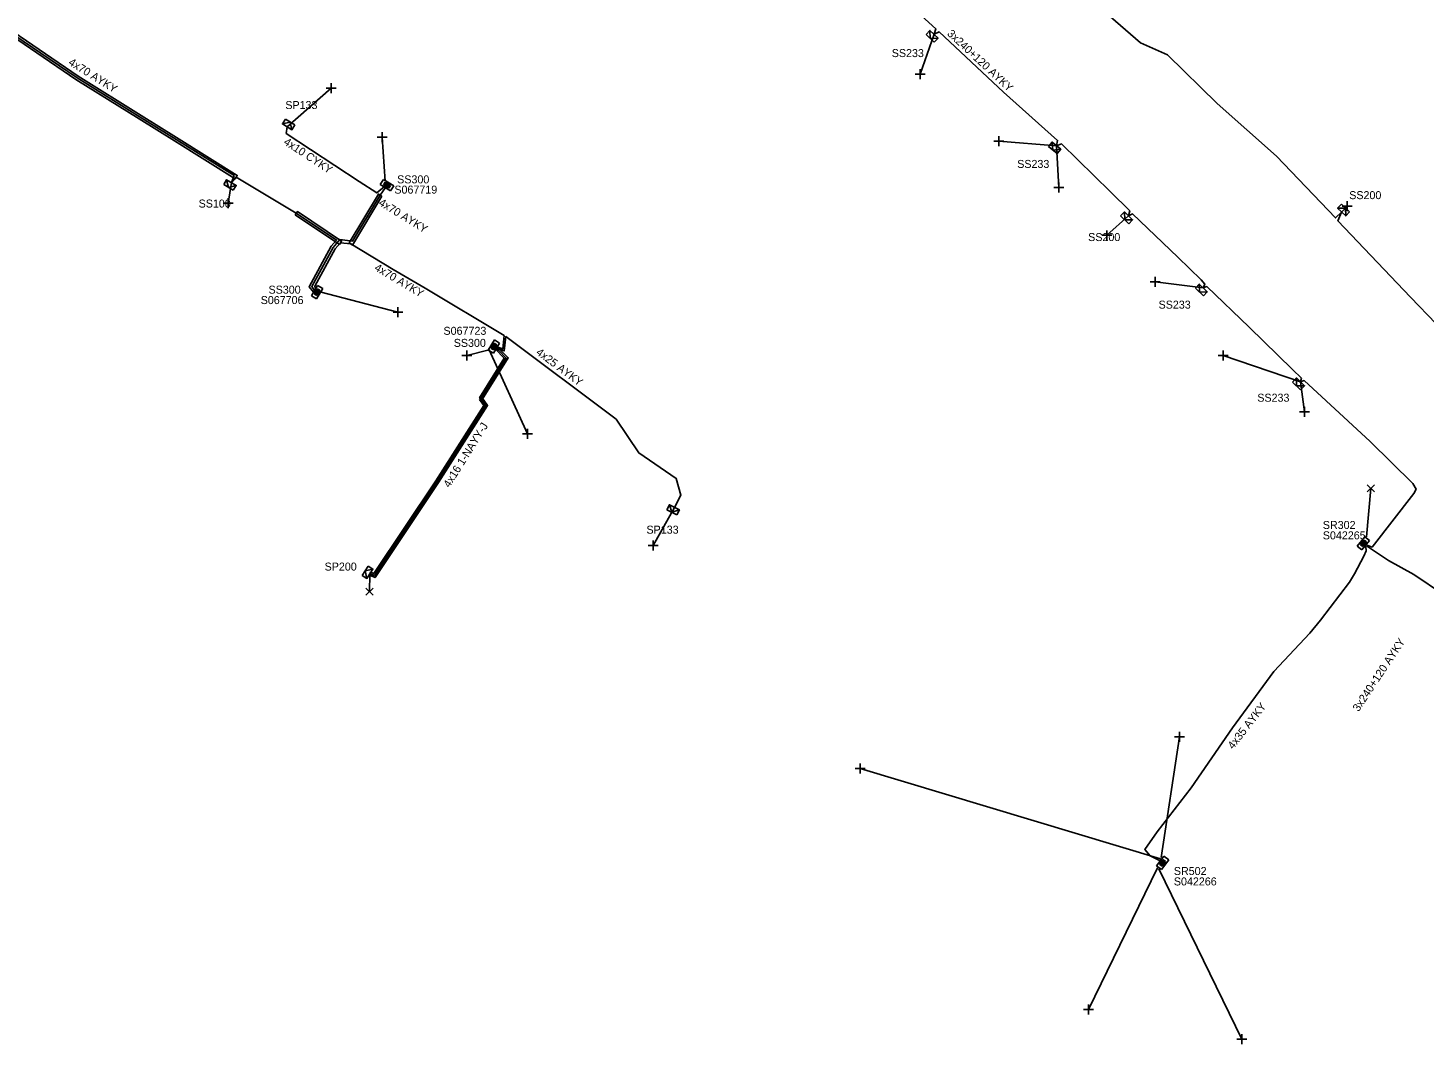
# Model space of a CAD drawing. Extents: x -748492 to -735633, y -1146251 to -1139940.
# Drawn here: x -736771.7 to -736597.2, y -1145172.2 to -1145045.2 of the extents above; entities that cross this region are included whole.
import ezdxf

# ---------------------------------------------------------------- set-up
doc = ezdxf.new("R2010")
doc.units = 0
for name, color, linetype in [('Vrstva 1', 7, 'Continuous'), ('Vrstva 20', 7, 'Continuous'), ('Vrstva 28', 7, 'Continuous'), ('Vrstva 29', 7, 'Continuous'), ('Vrstva 30', 7, 'Continuous'), ('Vrstva 31', 7, 'Continuous'), ('Vrstva 33', 7, 'Continuous'), ('Vrstva 34', 7, 'Continuous'), ('Vrstva 5', 7, 'Continuous'), ('Vrstva 52', 7, 'Continuous'), ('Vrstva 54', 7, 'Continuous'), ('Vrstva 59', 7, 'Continuous'), ('Vrstva 6', 7, 'Continuous'), ('Vrstva 8', 7, 'Continuous'), ('Vrstva 9', 7, 'Continuous')]:
    doc.layers.add(name, color=color, linetype=linetype)

# ---------------------------------------------------------------- blocks, each defined once
blk = doc.blocks.new('NN800')
at = {"layer": 'Vrstva 1'}
for points in [[(-0.44, 0.44), (0.44, -0.44)], [(-0.44, -0.44), (0.44, 0.44)]]:
    blk.add_lwpolyline(points, dxfattribs=at)
blk = doc.blocks.new('NN620')
at = {"layer": 'Vrstva 8'}
for points in [[(0.75, 0), (-0.75, 0)], [(-0.75, 0), (-0.75, -0.75)], [(0.75, -0.75), (0.75, 0)], [(-0.75, -0.75), (0.75, -0.75)], [(0.37, -0.18), (-0.38, -0.18)], [(-0.38, -0.18), (-0.38, -0.56)], [(-0.38, -0.56), (0.37, -0.56)], [(0.32, -0.23), (-0.33, -0.23)], [(-0.33, -0.23), (-0.33, -0.51)], [(-0.33, -0.51), (0.32, -0.51)], [(0.27, -0.27), (-0.28, -0.27)], [(-0.28, -0.27), (-0.28, -0.46)], [(-0.28, -0.46), (0.27, -0.46)], [(0.23, -0.32), (-0.23, -0.32)], [(-0.23, -0.32), (-0.23, -0.42)], [(-0.23, -0.42), (0.23, -0.42)], [(-0.19, -0.37), (0.19, -0.37)], [(0.23, -0.42), (0.23, -0.32)], [(0.27, -0.46), (0.27, -0.27)], [(0.32, -0.51), (0.32, -0.23)], [(0.37, -0.56), (0.37, -0.18)]]:
    blk.add_lwpolyline(points, dxfattribs=at)
blk = doc.blocks.new('NN630')
at = {"layer": 'Vrstva 9'}
for points in [[(0, -0.7), (-0.7, 0)], [(-0.7, -0.7), (-0.7, 0), (0.7, 0), (0.7, -0.7)], [(-0.7, -0.7), (0.7, -0.7)], [(0, -0.7), (0.7, 0)]]:
    blk.add_lwpolyline(points, dxfattribs=at)

msp = doc.modelspace()

# ---------------------------------------------------------------- linework, layer by layer
at = {"layer": 'Vrstva 20'}
for points in [[(-736795.01, -1145030.55), (-736794.74, -1145030.17), (-736789.22, -1145034.17), (-736786.07, -1145036.48), (-736775.17, -1145044.6), (-736765.38, -1145051.24), (-736757.51, -1145056.15), (-736753.08, -1145058.92), (-736745.49, -1145063.64), (-736745.75, -1145064.06), (-736753.34, -1145059.34), (-736757.77, -1145056.57), (-736765.66, -1145051.66), (-736775.46, -1145045.01), (-736786.37, -1145036.88), (-736789.54, -1145034.55)], [(-736727.43, -1145066.24), (-736731.08, -1145072.34), (-736731.51, -1145072.08), (-736727.85, -1145065.98)], [(-736738.26, -1145068.59), (-736737.98, -1145068.17), (-736732.46, -1145071.84), (-736732.74, -1145072.26)], [(-736713.24, -1145085.37), (-736712.96, -1145085.09), (-736711.62, -1145086.43), (-736714.87, -1145091.64), (-736715.21, -1145091.42), (-736712.12, -1145086.49)], [(-736715.2, -1145091.64), (-736714.87, -1145091.42), (-736714.21, -1145092.39), (-736720.34, -1145102.02), (-736728.27, -1145113.9), (-736728.99, -1145113.61), (-736728.84, -1145113.23), (-736728.43, -1145113.4), (-736720.68, -1145101.8), (-736714.69, -1145092.39)]]:
    msp.add_lwpolyline(points, close=True, dxfattribs=at)
at = {"layer": 'Vrstva 5'}
for points in [[(-736795.15, -1145030.56), (-736795, -1145030.24), (-736789.38, -1145034.36), (-736784.8, -1145037.72), (-736775.53, -1145044.65), (-736775.55, -1145045.14), (-736775.03, -1145045), (-736772.26, -1145046.89), (-736765.52, -1145051.45), (-736757.64, -1145056.36), (-736745.89, -1145063.66), (-736746.23, -1145064.54), (-736745.62, -1145063.85), (-736738.12, -1145068.38), (-736733.09, -1145071.72), (-736733.76, -1145072.49), (-736736.53, -1145077.55), (-736735.95, -1145078.23)], [(-736662.72, -1145041.17), (-736658.18, -1145045.35), (-736658.41, -1145046.01), (-736657.78, -1145045.72), (-736649.71, -1145053.24), (-736642.97, -1145059.27), (-736643.11, -1145059.93), (-736642.48, -1145059.71), (-736636.35, -1145065.69), (-736633.95, -1145068.09), (-736634.09, -1145068.69), (-736633.59, -1145068.45), (-736627.93, -1145073.87), (-736625.03, -1145076.7), (-736624.57, -1145077.25), (-736624.75, -1145077.71), (-736624.3, -1145077.54), (-736619.02, -1145082.59), (-736613.58, -1145087.88), (-736612.48, -1145088.96), (-736612.6, -1145089.44), (-736612.16, -1145089.28), (-736603.88, -1145096.91), (-736598.57, -1145102.12), (-736598.15, -1145102.84), (-736598.43, -1145103.39), (-736603.66, -1145110.09), (-736604.27, -1145109.83)], [(-736639.82, -1145040.78), (-736632.62, -1145047.07), (-736629.21, -1145048.56), (-736623.01, -1145054.66), (-736615.61, -1145061.23), (-736608.24, -1145068.96), (-736607.46, -1145068.23), (-736607.92, -1145069.3), (-736598.87, -1145078.84), (-736592.43, -1145085.53)], [(-736735.85, -1145078.03), (-736736.17, -1145077.51), (-736733.51, -1145072.66), (-736732.66, -1145071.66), (-736731.08, -1145071.85), (-736727.64, -1145066.11), (-736726.98, -1145065.17)], [(-736735.74, -1145077.84), (-736735.82, -1145077.5), (-736733.26, -1145072.83), (-736732.6, -1145072.05), (-736731.3, -1145072.21), (-736726, -1145075.41), (-736722.03, -1145077.75), (-736712.13, -1145083.65), (-736712.31, -1145085.33), (-736713.04, -1145085.08)], [(-736604.43, -1145110.03), (-736604.4, -1145110.55), (-736604.7, -1145111.23), (-736605.84, -1145113.41), (-736606.48, -1145114.45), (-736610.09, -1145119.23), (-736611.44, -1145120.84), (-736615.94, -1145125.63), (-736621.12, -1145132.67), (-736626.25, -1145140.17), (-736630.53, -1145145.67), (-736632.04, -1145147.86), (-736631.38, -1145148.68), (-736630.23, -1145149.23)], [(-736604.35, -1145109.93), (-736601.6, -1145111.75), (-736598.42, -1145113.53), (-736594.72, -1145115.99), (-736591.72, -1145117.4), (-736591.73, -1145116.96), (-736590.54, -1145115.72), (-736588.37, -1145112.91), (-736587.88, -1145112.76), (-736583.55, -1145117.09), (-736579.75, -1145122.18), (-736579.19, -1145122.74), (-736579.43, -1145123.12), (-736578.99, -1145122.99), (-736577.82, -1145124.41), (-736575.45, -1145127.3), (-736573.92, -1145129.19), (-736572.6, -1145130.53), (-736572.18, -1145131.1)]]:
    msp.add_lwpolyline(points, dxfattribs=at)
at = {"layer": 'Vrstva 52'}
for points in [[(-736727.11, -1145065.05), (-736728.07, -1145065.83), (-736730.25, -1145064.41), (-736739.38, -1145058.4), (-736739.26, -1145057.57)], [(-736713.1, -1145085.23), (-736712.13, -1145085.58), (-736711.94, -1145083.79), (-736698.13, -1145094.12), (-736695.31, -1145098.31), (-736690.64, -1145101.51), (-736690.04, -1145103.58), (-736690.86, -1145105.12)], [(-736713.21, -1145085.34), (-736712.84, -1145085.49), (-736711.87, -1145086.46), (-736715.04, -1145091.53), (-736714.45, -1145092.39), (-736720.51, -1145101.91), (-736728.35, -1145113.65), (-736728.92, -1145113.42)]]:
    msp.add_lwpolyline(points, dxfattribs=at)
at = {"layer": 'Vrstva 59'}
for points in [[(-736658.41, -1145046.01), (-736660.13, -1145051)], [(-736739.26, -1145057.57), (-736733.75, -1145052.75)], [(-736727.03, -1145064.35), (-736727.38, -1145058.88)], [(-736643.11, -1145059.93), (-736650.31, -1145059.38)], [(-736643.11, -1145059.93), (-736642.8, -1145065.14)], [(-736746.23, -1145064.54), (-736746.63, -1145067.13)], [(-736607.46, -1145068.23), (-736606.78, -1145067.5)], [(-736634.09, -1145068.69), (-736636.81, -1145071.13)], [(-736735.17, -1145078.21), (-736725.41, -1145080.73)], [(-736624.75, -1145077.71), (-736630.78, -1145076.93)], [(-736714.02, -1145085.45), (-736716.81, -1145086.13)], [(-736714.02, -1145085.45), (-736709.22, -1145095.93)], [(-736612.6, -1145089.44), (-736622.25, -1145086.13)], [(-736612.6, -1145089.44), (-736612.11, -1145093.17)], [(-736604.35, -1145108.8), (-736603.81, -1145102.75)], [(-736690.86, -1145105.12), (-736693.5, -1145109.88)], [(-736728.92, -1145113.42), (-736728.97, -1145115.67)], [(-736630, -1145148.85), (-736627.73, -1145133.81)], [(-736630.12, -1145149.04), (-736667.65, -1145137.75)], [(-736630.46, -1145150.18), (-736639.1, -1145167.87)], [(-736630.32, -1145150.29), (-736619.95, -1145171.56)]]:
    msp.add_lwpolyline(points, dxfattribs=at)

# ---------------------------------------------------------------- block references
at = {"layer": 'Vrstva 28'}
for p, rotation in [((-736726.98, -1145065.17), 148.1475721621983), ((-736735.85, -1145078.03), 59.01036387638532), ((-736713.1, -1145085.23), -120.8986472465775), ((-736604.45, -1145109.85), -128.96420001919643), ((-736630.13, -1145149.31), 52.45248602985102)]:
    msp.add_blockref('NN620', p, dxfattribs=dict(at, rotation=rotation))
at = {"layer": 'Vrstva 31'}
for p, rotation in [((-736658.41, -1145046.01), -42.84275550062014), ((-736739.26, -1145057.57), 148.41780837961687), ((-736643.11, -1145059.93), -39.173658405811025), ((-736746.23, -1145064.54), -31.068775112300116), ((-736607.46, -1145068.23), 136.7013556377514), ((-736634.09, -1145068.69), -44.00939450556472), ((-736624.75, -1145077.71), -44.139194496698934), ((-736612.6, -1145089.44), -43.84654993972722), ((-736690.86, -1145105.12), -27.948250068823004), ((-736728.92, -1145113.42), -122.68885175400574)]:
    msp.add_blockref('NN630', p, dxfattribs=dict(at, rotation=rotation))
at = {"layer": 'Vrstva 34'}
for p, rotation in [((-736660.13, -1145051), 45), ((-736733.75, -1145052.75), 45), ((-736727.38, -1145058.88), 45), ((-736650.31, -1145059.38), 45), ((-736642.8, -1145065.14), 45), ((-736746.63, -1145067.13), 45), ((-736606.78, -1145067.5), 45), ((-736636.81, -1145071.13), 45), ((-736630.78, -1145076.93), 45), ((-736725.41, -1145080.73), 45), ((-736716.81, -1145086.13), 45), ((-736622.25, -1145086.13), 45), ((-736612.11, -1145093.17), 45), ((-736709.22, -1145095.93), 45), ((-736693.5, -1145109.88), 45), ((-736728.97, -1145115.67), 90), ((-736627.73, -1145133.81), 44.99999995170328), ((-736667.65, -1145137.75), 45), ((-736639.1, -1145167.87), 45), ((-736619.95, -1145171.56), 45)]:
    msp.add_blockref('NN800', p, dxfattribs=dict(at, rotation=rotation))
msp.add_blockref('NN800', (-736603.81, -1145102.75), dxfattribs=at)

# ---------------------------------------------------------------- texts
at = {"layer": 'Vrstva 29'}
for s, p in [('S067719', (-736725.86, -1145065.92)), ('S067706', (-736742.57, -1145079.72)), ('S067723', (-736719.72, -1145083.56)), ('S042265', (-736609.81, -1145109.12)), ('S042266', (-736628.43, -1145152.36))]:
    msp.add_text(s, height=1, dxfattribs=at).set_placement(p)
at = {"layer": 'Vrstva 30'}
for s, p in [('SS300', (-736725.51, -1145064.64)), ('SS300', (-736741.59, -1145078.42)), ('SS300', (-736718.44, -1145085.07)), ('SR302', (-736609.81, -1145107.82)), ('SR502', (-736628.43, -1145151.06))]:
    msp.add_text(s, height=1, dxfattribs=at).set_placement(p)
at = {"layer": 'Vrstva 33'}
for s, p in [('SS233', (-736663.69, -1145048.86)), ('SP133', (-736739.49, -1145055.35)), ('SS233', (-736648.01, -1145062.71)), ('SS200', (-736606.51, -1145066.61)), ('SS100', (-736750.33, -1145067.66)), ('SS200', (-736639.14, -1145071.85)), ('SS233', (-736630.34, -1145080.29)), ('SS233', (-736618, -1145091.92)), ('SP133', (-736694.35, -1145108.41)), ('SP200', (-736734.58, -1145113.02))]:
    msp.add_text(s, height=1, dxfattribs=at).set_placement(p)
at = {"layer": 'Vrstva 54'}
for s, rotation, p in [('4x10 CYKY', 326.665, (-736739.79, -1145059.69)), ('4x25 AYKY', 323.13, (-736708.24, -1145085.93)), ('4x16 1-NAYY-J', 57.984, (-736718.98, -1145102.74))]:
    msp.add_text(s, height=1, rotation=rotation, dxfattribs=at).set_placement(p)
at = {"layer": 'Vrstva 6'}
for s, rotation, p in [('3x240+120 AYKY', 317.021, (-736656.84, -1145046.04)), ('4x70 AYKY', 328.071, (-736766.69, -1145049.76)), ('4x70 AYKY', 328.397, (-736727.92, -1145067.31)), ('4x70 AYKY', 329.207, (-736728.45, -1145075.44)), ('3x240+120 AYKY', 56.381, (-736605.34, -1145130.72)), ('4x35 AYKY', 52.111, (-736621.02, -1145135.42))]:
    msp.add_text(s, height=1, rotation=rotation, dxfattribs=at).set_placement(p)

doc.saveas('drawing.dxf')
